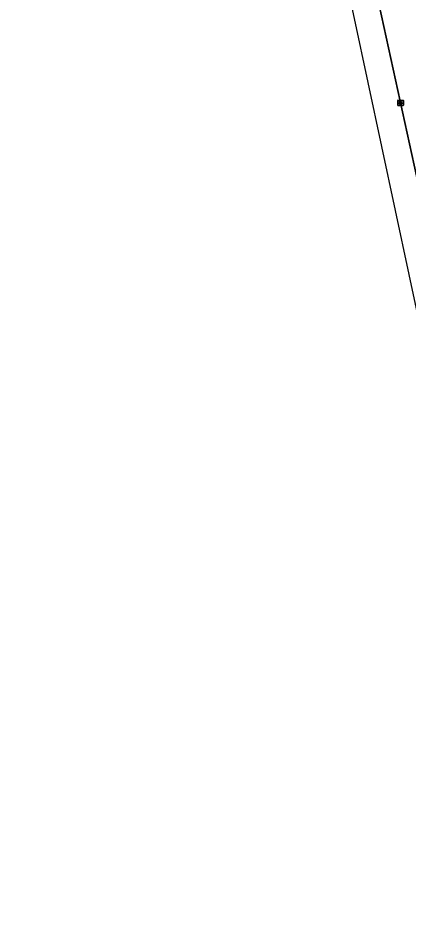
# Model space of a CAD drawing. Extents: x 160554 to 161248, y 385329 to 386506.
# Drawn here: x 160716 to 160783.9, y 385493.8 to 385648.7 of the extents above; entities that cross this region are included whole.
import ezdxf

# ---------------------------------------------------------------- set-up
doc = ezdxf.new("R2010")
doc.units = 0
for name, color, linetype in [('IMGEO_Berm_groen', 7, 'Continuous'), ('IMGEO_Kolk', 7, 'Continuous'), ('IMGEO_Rijbaan_lokaal_gesloten', 7, 'Continuous')]:
    doc.layers.add(name, color=color, linetype=linetype)

msp = doc.modelspace()

# ---------------------------------------------------------------- linework, layer by layer
at = {"layer": 'IMGEO_Berm_groen'}
msp.add_lwpolyline([(160765.42, 385712.2), (160786.54, 385615.58), (160786.76, 385614.59), (160789.64, 385615.19)], dxfattribs=at)
at = {"layer": 'IMGEO_Kolk'}
for p, q in [((160782.04, 385633.45), (160782.04, 385634.3)), ((160782.11, 385634.37), (160782.97, 385634.37)), ((160782.97, 385633.37), (160782.11, 385633.37)), ((160782.3, 385633.87), (160782.3, 385633.88)), ((160782.34, 385633.92), (160782.74, 385633.92)), ((160782.74, 385633.83), (160782.34, 385633.83)), ((160782.53, 385634.15), (160782.55, 385634.15)), ((160782.55, 385633.59), (160782.53, 385633.59)), ((160782.78, 385633.88), (160782.78, 385633.87)), ((160783.04, 385634.3), (160783.04, 385633.45))]:
    msp.add_line(p, q, dxfattribs=at)
for points in [[(160782.04, 385633.45), (160782.04, 385634.3)], [(160782.11, 385634.37), (160782.97, 385634.37)], [(160782.97, 385633.37), (160782.11, 385633.37)], [(160783.04, 385634.3), (160783.04, 385633.45)]]:
    msp.add_lwpolyline(points, dxfattribs=at)
for centre, radius, start, end in [((160782.12, 385634.3), 0.0765, 91.552, 178.448), ((160782.12, 385634.3), 0.0765, 91.552, 178.448), ((160782.12, 385633.45), 0.0765, 181.552, 268.448), ((160782.12, 385633.45), 0.0765, 181.552, 268.448), ((160782.34, 385633.88), 0.0403, 85.8775, 175.7526), ((160782.34, 385633.87), 0.0366, 178.938, 274.7102), ((160782.74, 385633.88), 0.0386, 1.7309, 96.639), ((160782.74, 385633.87), 0.043, 264.8664, 352.4533), ((160782.96, 385634.3), 0.0765, 1.552, 88.448), ((160782.96, 385634.3), 0.0765, 1.552, 88.448), ((160782.96, 385633.45), 0.0765, 271.552, 358.448), ((160782.96, 385633.45), 0.0765, 271.552, 358.448)]:
    msp.add_arc(centre, radius, start, end, dxfattribs=at)
for centre, major_axis, ratio, start_param, end_param in [((160782.53, 385633.87), (-0.387, 0.002), 0.722429, 4.712389, 7.853982), ((160782.55, 385633.87), (-0.39, 0.002), 0.717154, 1.570796, 4.712389)]:
    msp.add_ellipse(centre, major_axis=major_axis, ratio=ratio, start_param=start_param, end_param=end_param, dxfattribs=at)
at = {"layer": 'IMGEO_Rijbaan_lokaal_gesloten'}
for points in [[(160715.99, 385920.1), (160719.83, 385902.59), (160732.66, 385844.07), (160734.27, 385836.54), (160774.46, 385648.54), (160783.98, 385603.98), (160786.99, 385589.92), (160802.68, 385519.25), (160829.42, 385398.88), (160836.97, 385359.15), (160838.71, 385333.41), (160857.82, 385334.08)], [(160814.03, 385489.76), (160812.04, 385498.77), (160812.02, 385498.88), (160809.69, 385509.41), (160809.09, 385512.16), (160808.99, 385512.13), (160808.26, 385515.35), (160808.37, 385515.38), (160806.69, 385522.98), (160806.58, 385522.96), (160805.87, 385526.23), (160805.97, 385526.25), (160792.05, 385590.28), (160786.89, 385614.09), (160786.76, 385614.59), (160786.54, 385615.58), (160765.42, 385712.2)]]:
    msp.add_lwpolyline(points, dxfattribs=at)

doc.saveas('drawing.dxf')
